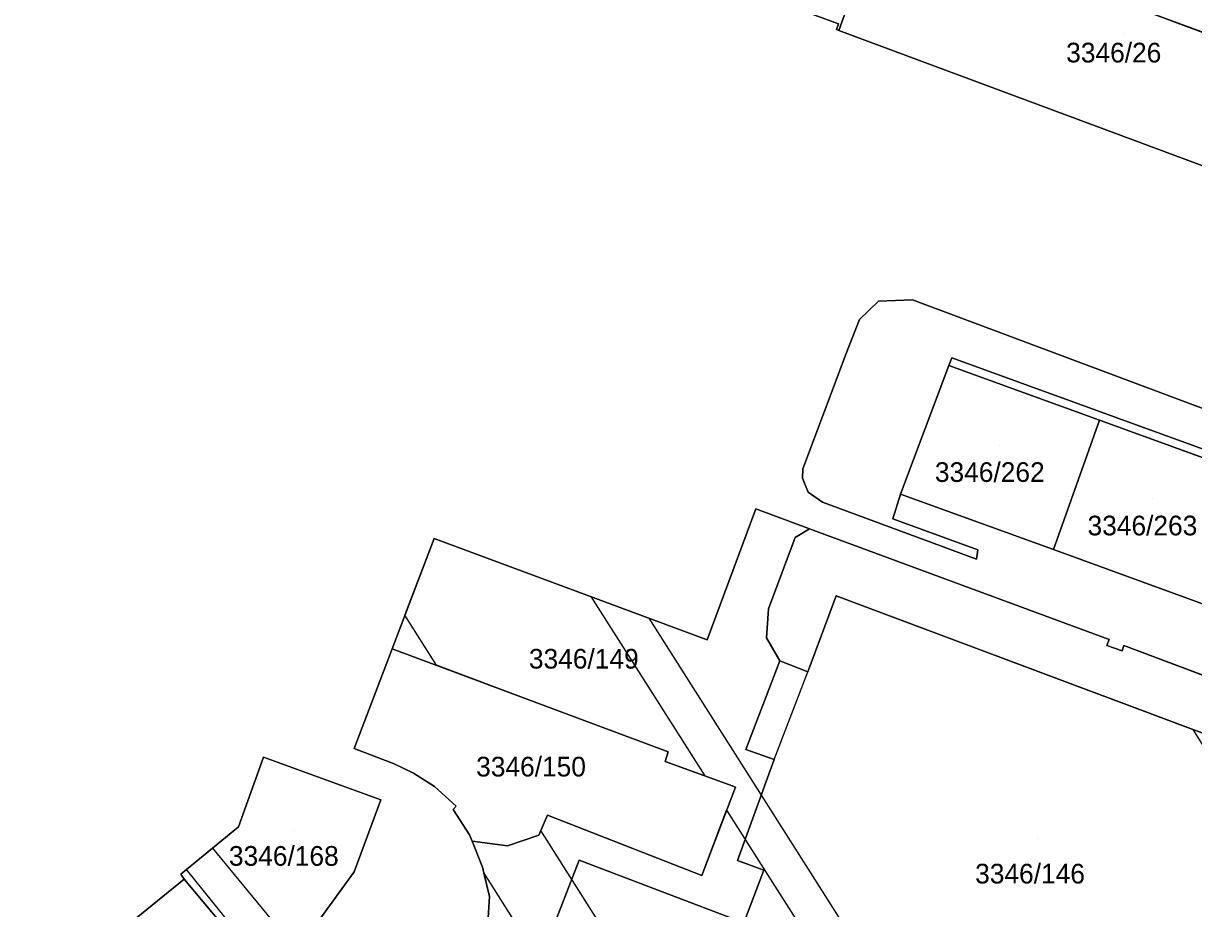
# Model space of a CAD drawing. Extents: x -262715 to -259381, y -1237238 to -1231182.
# Drawn here: x -262156 to -262037.1, y -1235460.5 to -1235370.6 of the extents above; entities that cross this region are included whole.
import ezdxf

# ---------------------------------------------------------------- set-up
doc = ezdxf.new("R2010")
doc.units = 0
for name, color, linetype in [('body_kn', 7, 'Continuous'), ('kladpar_druhypozemkov', 7, 'Continuous'), ('kladpar_hranice', 7, 'Continuous'), ('kladpar_parcelnecisla', 7, 'Continuous'), ('kladpar_plochy', 7, 'Continuous'), ('tarchy_linie', 7, 'Continuous'), ('zappar_hrandruhpozemk', 7, 'Continuous')]:
    doc.layers.add(name, color=color, linetype=linetype)

msp = doc.modelspace()

# ---------------------------------------------------------------- linework, layer by layer
at = {"layer": 'body_kn'}
for p, q in [((-262073.42, -1235371.23), (-262073.42, -1235371.23)), ((-262073.2, -1235370.65), (-262073.2, -1235370.65)), ((-262073.17, -1235371.32), (-262073.17, -1235371.32)), ((-262065.71, -1235398.69), (-262065.71, -1235398.69)), ((-262069.14, -1235398.81), (-262069.14, -1235398.81)), ((-262071.07, -1235400.67), (-262071.07, -1235400.67)), ((-262072.43, -1235404.15), (-262072.43, -1235404.15)), ((-262061.7, -1235404.57), (-262061.7, -1235404.57)), ((-262061.99, -1235405.37), (-262061.99, -1235405.37)), ((-262061.99, -1235405.37), (-262061.99, -1235405.37)), ((-262046.7, -1235410.92), (-262046.7, -1235410.92)), ((-262076.85, -1235415.85), (-262076.85, -1235415.85)), ((-262076.88, -1235416.81), (-262076.88, -1235416.81)), ((-262076.28, -1235418.22), (-262076.28, -1235418.22)), ((-262066.91, -1235418.41), (-262066.91, -1235418.41)), ((-262081.62, -1235419.93), (-262081.62, -1235419.93)), ((-262074.84, -1235419.22), (-262074.84, -1235419.22)), ((-262067.71, -1235420.94), (-262067.71, -1235420.94)), ((-262076.17, -1235421.94), (-262076.17, -1235421.94)), ((-262114.3, -1235422.91), (-262114.3, -1235422.91)), ((-262114.3, -1235422.91), (-262114.3, -1235422.91)), ((-262077.63, -1235422.83), (-262077.63, -1235422.83)), ((-262059.06, -1235424.08), (-262059.06, -1235424.08)), ((-262051.37, -1235424.05), (-262051.37, -1235424.05)), ((-262059.2, -1235425.01), (-262059.2, -1235425.01)), ((-262098.37, -1235428.82), (-262098.37, -1235428.82)), ((-262073.46, -1235428.74), (-262073.46, -1235428.74)), ((-262073.46, -1235428.74), (-262073.46, -1235428.74)), ((-262117.28, -1235430.73), (-262117.28, -1235430.73)), ((-262117.28, -1235430.73), (-262117.28, -1235430.73)), ((-262080.31, -1235430.07), (-262080.31, -1235430.07)), ((-262092.46, -1235431.02), (-262092.46, -1235431.02)), ((-262080.52, -1235433.02), (-262080.52, -1235433.02)), ((-262045.72, -1235433.17), (-262045.72, -1235433.17)), ((-262118.57, -1235434.12), (-262118.57, -1235434.12)), ((-262086.55, -1235433.21), (-262086.55, -1235433.21)), ((-262045.95, -1235433.8), (-262045.95, -1235433.8)), ((-262044.4, -1235434.33), (-262044.4, -1235434.33)), ((-262044.21, -1235433.8), (-262044.21, -1235433.8)), ((-262079.16, -1235435.34), (-262079.16, -1235435.34)), ((-262079.16, -1235435.34), (-262079.16, -1235435.34)), ((-262114.07, -1235435.8), (-262114.07, -1235435.8)), ((-262076.34, -1235436.48), (-262076.34, -1235436.48)), ((-262076.34, -1235436.48), (-262076.34, -1235436.48)), ((-262104.67, -1235439.31), (-262104.67, -1235439.31)), ((-262104.67, -1235439.31), (-262104.67, -1235439.31)), ((-262037.21, -1235442.33), (-262037.21, -1235442.33)), ((-262122.43, -1235444.27), (-262122.43, -1235444.27)), ((-262090.53, -1235444.6), (-262090.53, -1235444.6)), ((-262082.62, -1235444.36), (-262082.62, -1235444.36)), ((-262131.63, -1235445.13), (-262131.63, -1235445.13)), ((-262118.37, -1235445.8), (-262118.37, -1235445.8)), ((-262090.84, -1235445.57), (-262090.84, -1235445.57)), ((-262079.75, -1235445.39), (-262079.75, -1235445.39)), ((-262079.75, -1235445.39), (-262079.75, -1235445.39)), ((-262116.41, -1235446.75), (-262116.41, -1235446.75)), ((-262086.79, -1235447.05), (-262086.79, -1235447.05)), ((-262114.27, -1235448.12), (-262114.27, -1235448.12)), ((-262084.3, -1235447.96), (-262084.3, -1235447.96)), ((-262083.69, -1235448.18), (-262083.69, -1235448.18)), ((-262119.73, -1235449.48), (-262119.73, -1235449.48)), ((-262112.38, -1235450.46), (-262112.38, -1235450.46)), ((-262112.07, -1235450.1), (-262112.07, -1235450.1)), ((-262084.58, -1235450.53), (-262084.58, -1235450.53)), ((-262134.19, -1235452.21), (-262134.19, -1235452.21)), ((-262102.77, -1235451.03), (-262102.77, -1235451.03)), ((-262110.69, -1235453.02), (-262110.69, -1235453.02)), ((-262103.67, -1235453.06), (-262103.67, -1235453.06)), ((-262103.46, -1235452.59), (-262103.46, -1235452.59)), ((-262103.46, -1235452.59), (-262103.46, -1235452.59)), ((-262136.83, -1235454.38), (-262136.83, -1235454.38)), ((-262136.83, -1235454.38), (-262136.83, -1235454.38)), ((-262110.43, -1235453.67), (-262110.43, -1235453.67)), ((-262106.83, -1235454.14), (-262106.83, -1235454.14)), ((-262099.55, -1235455.59), (-262099.55, -1235455.59)), ((-262083.48, -1235455.63), (-262083.48, -1235455.63)), ((-262139.45, -1235456.55), (-262139.45, -1235456.55)), ((-262122.41, -1235456.77), (-262122.41, -1235456.77)), ((-262109.38, -1235456.31), (-262109.38, -1235456.31)), ((-262109.24, -1235456.91), (-262109.24, -1235456.91)), ((-262080.81, -1235456.62), (-262080.81, -1235456.62)), ((-262140.05, -1235457.02), (-262140.05, -1235457.02)), ((-262139.7, -1235457.53), (-262139.7, -1235457.53)), ((-262139.7, -1235457.53), (-262139.7, -1235457.53)), ((-262087.09, -1235457.15), (-262087.09, -1235457.15)), ((-262108.67, -1235459.3), (-262108.67, -1235459.3))]:
    msp.add_line(p, q, dxfattribs=at)
at = {"layer": 'kladpar_druhypozemkov'}
for p, q in [((-262044.27, -1235371.68), (-262044.27, -1235371.68)), ((-262056.81, -1235413.46), (-262056.81, -1235413.46)), ((-262041.32, -1235418.89), (-262041.32, -1235418.89)), ((-262099.39, -1235433.59), (-262099.39, -1235433.59)), ((-262103.68, -1235444.89), (-262103.68, -1235444.89)), ((-262128.53, -1235452.57), (-262128.53, -1235452.57)), ((-262052.98, -1235453.42), (-262052.98, -1235453.42))]:
    msp.add_line(p, q, dxfattribs=at)
at = {"layer": 'kladpar_hranice'}
for points in [[(-262085.82, -1235348.47), (-262076.76, -1235351.89), (-262077.66, -1235354.08), (-262071.94, -1235356.22), (-262072.54, -1235357.95), (-262068.87, -1235359.36), (-262073.17, -1235371.32), (-262073.42, -1235371.23), (-262073.2, -1235370.65), (-262080.42, -1235367.96), (-262080.06, -1235366.94), (-262082.13, -1235366.22), (-262083.09, -1235368.97), (-262092.28, -1235365.49), (-262085.82, -1235348.47)], [(-262068.87, -1235359.36), (-262062.4, -1235361.76), (-262061.74, -1235359.98), (-262061.22, -1235358.57), (-262057.66, -1235359.89), (-262058.18, -1235361.3), (-262058.84, -1235363.09), (-262046.12, -1235367.82), (-262045.46, -1235366.05), (-262044.94, -1235364.65), (-262041.37, -1235365.97), (-262041.89, -1235367.37), (-262042.55, -1235369.15), (-262029.82, -1235373.89), (-262029.15, -1235372.1), (-262028.61, -1235370.65), (-262025.08, -1235371.97), (-262025.62, -1235373.42), (-262026.28, -1235375.2), (-262019.86, -1235377.59), (-262024.29, -1235389.51), (-262073.17, -1235371.32), (-262068.87, -1235359.36)], [(-262080.42, -1235367.96), (-262073.2, -1235370.65), (-262073.42, -1235371.23), (-262073.17, -1235371.32), (-262024.29, -1235389.51)], [(-262029.82, -1235373.89), (-262042.55, -1235369.15)], [(-262031.21, -1235415.64), (-262061.7, -1235404.57), (-262061.99, -1235405.37), (-262066.91, -1235418.41), (-262067.71, -1235420.94), (-262059.06, -1235424.08), (-262059.2, -1235425.01), (-262074.84, -1235419.22), (-262076.28, -1235418.22), (-262076.88, -1235416.81), (-262076.85, -1235415.85), (-262072.43, -1235404.15), (-262071.07, -1235400.67), (-262069.14, -1235398.81), (-262065.71, -1235398.69), (-262023.44, -1235414.5)], [(-262023.44, -1235414.5), (-262065.71, -1235398.69), (-262069.14, -1235398.81), (-262071.07, -1235400.67), (-262072.43, -1235404.15), (-262076.85, -1235415.85), (-262076.88, -1235416.81), (-262076.28, -1235418.22), (-262074.84, -1235419.22), (-262059.2, -1235425.01), (-262059.06, -1235424.08), (-262067.71, -1235420.94), (-262066.91, -1235418.41), (-262051.37, -1235424.05), (-262036.24, -1235429.55)], [(-262031.41, -1235416.47), (-262046.7, -1235410.92), (-262061.99, -1235405.37), (-262061.7, -1235404.57), (-262031.21, -1235415.64)], [(-262061.99, -1235405.37), (-262046.7, -1235410.92), (-262051.37, -1235424.05), (-262066.91, -1235418.41), (-262061.99, -1235405.37)], [(-262031.41, -1235416.47), (-262034.48, -1235424.71), (-262036.24, -1235429.55), (-262051.37, -1235424.05), (-262046.7, -1235410.92), (-262031.41, -1235416.47)], [(-262028.31, -1235439.78), (-262044.21, -1235433.8), (-262044.4, -1235434.33), (-262045.95, -1235433.8), (-262045.72, -1235433.17), (-262076.17, -1235421.94), (-262081.62, -1235419.93), (-262086.55, -1235433.21), (-262114.3, -1235422.91), (-262118.57, -1235434.12), (-262122.43, -1235444.27), (-262118.37, -1235445.8), (-262116.41, -1235446.75), (-262114.27, -1235448.12), (-262112.07, -1235450.1), (-262112.38, -1235450.46), (-262110.69, -1235453.02), (-262110.43, -1235453.67), (-262109.38, -1235456.31), (-262108.67, -1235459.3), (-262108.83, -1235461.99)], [(-262114.3, -1235422.91), (-262086.55, -1235433.21), (-262081.62, -1235419.93), (-262076.17, -1235421.94), (-262077.63, -1235422.83), (-262080.31, -1235430.07), (-262080.52, -1235433.02), (-262079.16, -1235435.34), (-262082.62, -1235444.36), (-262079.75, -1235445.39), (-262083.48, -1235455.63), (-262080.81, -1235456.62), (-262082.84, -1235461.95), (-262099.55, -1235455.59), (-262101.9, -1235461.63)], [(-262076.34, -1235436.48), (-262079.16, -1235435.34), (-262080.52, -1235433.02), (-262080.31, -1235430.07), (-262077.63, -1235422.83), (-262076.17, -1235421.94), (-262045.72, -1235433.17), (-262045.95, -1235433.8), (-262044.4, -1235434.33), (-262044.21, -1235433.8), (-262028.31, -1235439.78)], [(-262108.83, -1235461.99), (-262108.67, -1235459.3), (-262109.38, -1235456.31), (-262110.43, -1235453.67), (-262106.83, -1235454.14), (-262103.67, -1235453.06), (-262102.77, -1235451.03), (-262087.09, -1235457.15), (-262083.69, -1235448.18), (-262084.3, -1235447.96), (-262090.84, -1235445.57), (-262090.53, -1235444.6), (-262104.67, -1235439.31), (-262118.57, -1235434.12), (-262114.3, -1235422.91)], [(-262101.9, -1235461.63), (-262099.55, -1235455.59), (-262082.84, -1235461.95), (-262080.81, -1235456.62), (-262083.48, -1235455.63), (-262079.75, -1235445.39), (-262082.62, -1235444.36), (-262079.16, -1235435.34), (-262076.34, -1235436.48), (-262073.46, -1235428.74)], [(-262030.23, -1235444.94), (-262073.46, -1235428.74), (-262076.34, -1235436.48)], [(-262073.46, -1235428.74), (-262030.23, -1235444.94)], [(-262104.67, -1235439.31), (-262090.53, -1235444.6), (-262090.84, -1235445.57), (-262084.3, -1235447.96), (-262083.69, -1235448.18), (-262087.09, -1235457.15), (-262102.77, -1235451.03), (-262103.67, -1235453.06), (-262106.83, -1235454.14), (-262110.43, -1235453.67), (-262110.69, -1235453.02), (-262112.38, -1235450.46), (-262112.07, -1235450.1), (-262114.27, -1235448.12), (-262116.41, -1235446.75), (-262118.37, -1235445.8), (-262122.43, -1235444.27), (-262118.57, -1235434.12), (-262104.67, -1235439.31)], [(-262126.17, -1235461.98), (-262122.41, -1235456.77), (-262119.73, -1235449.48), (-262131.63, -1235445.13), (-262134.19, -1235452.21), (-262136.83, -1235454.38), (-262139.45, -1235456.55), (-262140.05, -1235457.02), (-262139.7, -1235457.53), (-262145.64, -1235462.37)], [(-262139.7, -1235457.53), (-262140.05, -1235457.02), (-262139.45, -1235456.55), (-262136.83, -1235454.38), (-262134.19, -1235452.21), (-262131.63, -1235445.13), (-262119.73, -1235449.48), (-262122.41, -1235456.77), (-262126.17, -1235461.98), (-262128.78, -1235464.11), (-262131.53, -1235466.36), (-262131.99, -1235466.75), (-262139.7, -1235457.53)], [(-262143.69, -1235483.53), (-262156.03, -1235468.51), (-262148.48, -1235462.32), (-262146.58, -1235464.64), (-262144.92, -1235463.26), (-262145.64, -1235462.37), (-262139.7, -1235457.53), (-262131.99, -1235466.75), (-262135.08, -1235469.32), (-262133.91, -1235470.76), (-262138.66, -1235474.68), (-262137.52, -1235476.07), (-262135.14, -1235474.11), (-262133.77, -1235475.77), (-262143.69, -1235483.53)]]:
    msp.add_lwpolyline(points, dxfattribs=at)
at = {"layer": 'kladpar_plochy'}
for p, q in [((-262080.42, -1235367.96), (-262073.2, -1235370.65)), ((-262029.82, -1235373.89), (-262042.55, -1235369.15)), ((-262073.2, -1235370.65), (-262073.42, -1235371.23)), ((-262073.42, -1235371.23), (-262073.17, -1235371.32)), ((-262073.17, -1235371.32), (-262024.29, -1235389.51)), ((-262065.71, -1235398.69), (-262069.14, -1235398.81)), ((-262023.44, -1235414.5), (-262065.71, -1235398.69)), ((-262069.14, -1235398.81), (-262071.07, -1235400.67)), ((-262071.07, -1235400.67), (-262072.43, -1235404.15)), ((-262072.43, -1235404.15), (-262076.85, -1235415.85)), ((-262061.99, -1235405.37), (-262061.7, -1235404.57)), ((-262061.7, -1235404.57), (-262031.21, -1235415.64)), ((-262046.7, -1235410.92), (-262061.99, -1235405.37)), ((-262031.41, -1235416.47), (-262046.7, -1235410.92)), ((-262076.85, -1235415.85), (-262076.88, -1235416.81)), ((-262076.88, -1235416.81), (-262076.28, -1235418.22)), ((-262076.28, -1235418.22), (-262074.84, -1235419.22)), ((-262067.71, -1235420.94), (-262066.91, -1235418.41)), ((-262066.91, -1235418.41), (-262051.37, -1235424.05)), ((-262081.62, -1235419.93), (-262086.55, -1235433.21)), ((-262076.17, -1235421.94), (-262081.62, -1235419.93)), ((-262074.84, -1235419.22), (-262059.2, -1235425.01)), ((-262059.06, -1235424.08), (-262067.71, -1235420.94)), ((-262045.72, -1235433.17), (-262076.17, -1235421.94)), ((-262114.3, -1235422.91), (-262118.57, -1235434.12)), ((-262086.55, -1235433.21), (-262114.3, -1235422.91)), ((-262059.2, -1235425.01), (-262059.06, -1235424.08)), ((-262051.37, -1235424.05), (-262036.24, -1235429.55)), ((-262045.95, -1235433.8), (-262045.72, -1235433.17)), ((-262118.57, -1235434.12), (-262122.43, -1235444.27)), ((-262044.4, -1235434.33), (-262045.95, -1235433.8)), ((-262044.21, -1235433.8), (-262044.4, -1235434.33)), ((-262028.31, -1235439.78), (-262044.21, -1235433.8)), ((-262122.43, -1235444.27), (-262118.37, -1235445.8)), ((-262131.63, -1235445.13), (-262134.19, -1235452.21)), ((-262119.73, -1235449.48), (-262131.63, -1235445.13)), ((-262118.37, -1235445.8), (-262116.41, -1235446.75)), ((-262116.41, -1235446.75), (-262114.27, -1235448.12)), ((-262114.27, -1235448.12), (-262112.07, -1235450.1)), ((-262122.41, -1235456.77), (-262119.73, -1235449.48)), ((-262112.07, -1235450.1), (-262112.38, -1235450.46)), ((-262112.38, -1235450.46), (-262110.69, -1235453.02)), ((-262134.19, -1235452.21), (-262136.83, -1235454.38)), ((-262110.69, -1235453.02), (-262110.43, -1235453.67)), ((-262136.83, -1235454.38), (-262139.45, -1235456.55)), ((-262110.43, -1235453.67), (-262109.38, -1235456.31)), ((-262139.45, -1235456.55), (-262140.05, -1235457.02)), ((-262126.17, -1235461.98), (-262122.41, -1235456.77)), ((-262109.38, -1235456.31), (-262108.67, -1235459.3)), ((-262139.7, -1235457.53), (-262145.64, -1235462.37)), ((-262140.05, -1235457.02), (-262139.7, -1235457.53)), ((-262108.67, -1235459.3), (-262108.83, -1235461.99))]:
    msp.add_line(p, q, dxfattribs=at)
for points in [[(-262085.82, -1235348.47), (-262076.76, -1235351.89), (-262077.66, -1235354.08), (-262071.94, -1235356.22), (-262072.54, -1235357.95), (-262068.87, -1235359.36), (-262073.17, -1235371.32), (-262073.42, -1235371.23), (-262073.2, -1235370.65), (-262080.42, -1235367.96), (-262080.06, -1235366.94), (-262082.13, -1235366.22), (-262083.09, -1235368.97), (-262092.28, -1235365.49)], [(-262068.87, -1235359.36), (-262062.4, -1235361.76), (-262061.74, -1235359.98), (-262061.22, -1235358.57), (-262057.66, -1235359.89), (-262058.18, -1235361.3), (-262058.84, -1235363.09), (-262046.12, -1235367.82), (-262045.46, -1235366.05), (-262044.94, -1235364.65), (-262041.37, -1235365.97), (-262041.89, -1235367.37), (-262042.55, -1235369.15), (-262029.82, -1235373.89), (-262029.15, -1235372.1), (-262028.61, -1235370.65), (-262025.08, -1235371.97), (-262025.62, -1235373.42), (-262026.28, -1235375.2), (-262019.86, -1235377.59), (-262024.29, -1235389.51), (-262073.17, -1235371.32)], [(-262061.99, -1235405.37), (-262046.7, -1235410.92), (-262051.37, -1235424.05), (-262066.91, -1235418.41)], [(-262031.41, -1235416.47), (-262034.48, -1235424.71), (-262036.24, -1235429.55), (-262051.37, -1235424.05), (-262046.7, -1235410.92)], [(-262104.67, -1235439.31), (-262090.53, -1235444.6), (-262090.84, -1235445.57), (-262084.3, -1235447.96), (-262083.69, -1235448.18), (-262087.09, -1235457.15), (-262102.77, -1235451.03), (-262103.67, -1235453.06), (-262106.83, -1235454.14), (-262110.43, -1235453.67), (-262110.69, -1235453.02), (-262112.38, -1235450.46), (-262112.07, -1235450.1), (-262114.27, -1235448.12), (-262116.41, -1235446.75), (-262118.37, -1235445.8), (-262122.43, -1235444.27), (-262118.57, -1235434.12)], [(-262139.7, -1235457.53), (-262140.05, -1235457.02), (-262139.45, -1235456.55), (-262136.83, -1235454.38), (-262134.19, -1235452.21), (-262131.63, -1235445.13), (-262119.73, -1235449.48), (-262122.41, -1235456.77), (-262126.17, -1235461.98), (-262128.78, -1235464.11), (-262131.53, -1235466.36), (-262131.99, -1235466.75)], [(-262143.69, -1235483.53), (-262156.03, -1235468.51), (-262148.48, -1235462.32), (-262146.58, -1235464.64), (-262144.92, -1235463.26), (-262145.64, -1235462.37), (-262139.7, -1235457.53), (-262131.99, -1235466.75), (-262135.08, -1235469.32), (-262133.91, -1235470.76), (-262138.66, -1235474.68), (-262137.52, -1235476.07), (-262135.14, -1235474.11), (-262133.77, -1235475.77)]]:
    msp.add_lwpolyline(points, close=True, dxfattribs=at)
for points in [[(-262031.21, -1235415.64), (-262061.7, -1235404.57), (-262061.99, -1235405.37), (-262066.91, -1235418.41), (-262067.71, -1235420.94), (-262059.06, -1235424.08), (-262059.2, -1235425.01), (-262074.84, -1235419.22), (-262076.28, -1235418.22), (-262076.88, -1235416.81), (-262076.85, -1235415.85), (-262072.43, -1235404.15), (-262071.07, -1235400.67), (-262069.14, -1235398.81), (-262065.71, -1235398.69), (-262023.44, -1235414.5)], [(-262108.83, -1235461.99), (-262108.67, -1235459.3), (-262109.38, -1235456.31), (-262110.43, -1235453.67), (-262106.83, -1235454.14), (-262103.67, -1235453.06), (-262102.77, -1235451.03), (-262087.09, -1235457.15), (-262083.69, -1235448.18), (-262084.3, -1235447.96), (-262090.84, -1235445.57), (-262090.53, -1235444.6), (-262104.67, -1235439.31), (-262118.57, -1235434.12), (-262114.3, -1235422.91), (-262086.55, -1235433.21), (-262081.62, -1235419.93), (-262076.17, -1235421.94), (-262077.63, -1235422.83), (-262080.31, -1235430.07), (-262080.52, -1235433.02), (-262079.16, -1235435.34), (-262082.62, -1235444.36), (-262079.75, -1235445.39), (-262083.48, -1235455.63), (-262080.81, -1235456.62), (-262082.84, -1235461.95), (-262099.55, -1235455.59), (-262101.9, -1235461.63)], [(-262030.23, -1235444.94), (-262073.46, -1235428.74), (-262076.34, -1235436.48), (-262079.16, -1235435.34), (-262080.52, -1235433.02), (-262080.31, -1235430.07), (-262077.63, -1235422.83), (-262076.17, -1235421.94), (-262045.72, -1235433.17), (-262045.95, -1235433.8), (-262044.4, -1235434.33), (-262044.21, -1235433.8), (-262028.31, -1235439.78)], [(-262101.9, -1235461.63), (-262099.55, -1235455.59), (-262082.84, -1235461.95), (-262080.81, -1235456.62), (-262083.48, -1235455.63), (-262079.75, -1235445.39), (-262082.62, -1235444.36), (-262079.16, -1235435.34), (-262076.34, -1235436.48), (-262073.46, -1235428.74), (-262030.23, -1235444.94)]]:
    msp.add_lwpolyline(points, dxfattribs=at)
at = {"layer": 'tarchy_linie'}
for points in [[(-262079.16, -1235435.34), (-262076.34, -1235436.48), (-262073.46, -1235428.74), (-262037.21, -1235442.33), (-262012.14, -1235482.41), (-262013.46, -1235481.92), (-262017.16, -1235480.54), (-262018.19, -1235483.44), (-262019.58, -1235487.22), (-262022.07, -1235493.48), (-262025.28, -1235502.71), (-262028.18, -1235510.93), (-262045.96, -1235504.25), (-262092.46, -1235431.02), (-262086.55, -1235433.21), (-262081.62, -1235419.93), (-262076.17, -1235421.94), (-262077.63, -1235422.83), (-262080.31, -1235430.07), (-262080.52, -1235433.02), (-262079.16, -1235435.34)], [(-262117.28, -1235430.73), (-262114.3, -1235422.91), (-262098.37, -1235428.82), (-262086.79, -1235447.05), (-262090.84, -1235445.57), (-262090.53, -1235444.6), (-262104.67, -1235439.31), (-262114.07, -1235435.8), (-262117.28, -1235430.73)], [(-262103.46, -1235452.59), (-262102.77, -1235451.03), (-262087.09, -1235457.15), (-262084.58, -1235450.53), (-262051.82, -1235502.05), (-262069.85, -1235495.28), (-262078.51, -1235492.01), (-262103.46, -1235452.59)], [(-262106.32, -1235461.53), (-262106.38, -1235461.54), (-262109.07, -1235463.07), (-262108.83, -1235461.99), (-262108.67, -1235459.3), (-262109.24, -1235456.91), (-262106.32, -1235461.53)]]:
    msp.add_lwpolyline(points, dxfattribs=at)
at = {"layer": 'zappar_hrandruhpozemk'}
for p, q in [((-262079.75, -1235445.39), (-262076.34, -1235436.48)), ((-262136.83, -1235454.38), (-262128.78, -1235464.11)), ((-262131.53, -1235466.36), (-262139.45, -1235456.55))]:
    msp.add_line(p, q, dxfattribs=at)

# ---------------------------------------------------------------- texts
at = {"layer": 'kladpar_parcelnecisla'}
for s, p in [('3346/26', (-262050.08, -1235374.57)), ('3346/262', (-262063.42, -1235417.18)), ('3346/263', (-262047.91, -1235422.61)), ('3346/149', (-262104.67, -1235436.14)), ('3346/150', (-262110.03, -1235447.1)), ('3346/168', (-262135.15, -1235456.17)), ('3346/146', (-262059.33, -1235457.97))]:
    msp.add_text(s, height=2, dxfattribs=at).set_placement(p)

doc.saveas('drawing.dxf')
